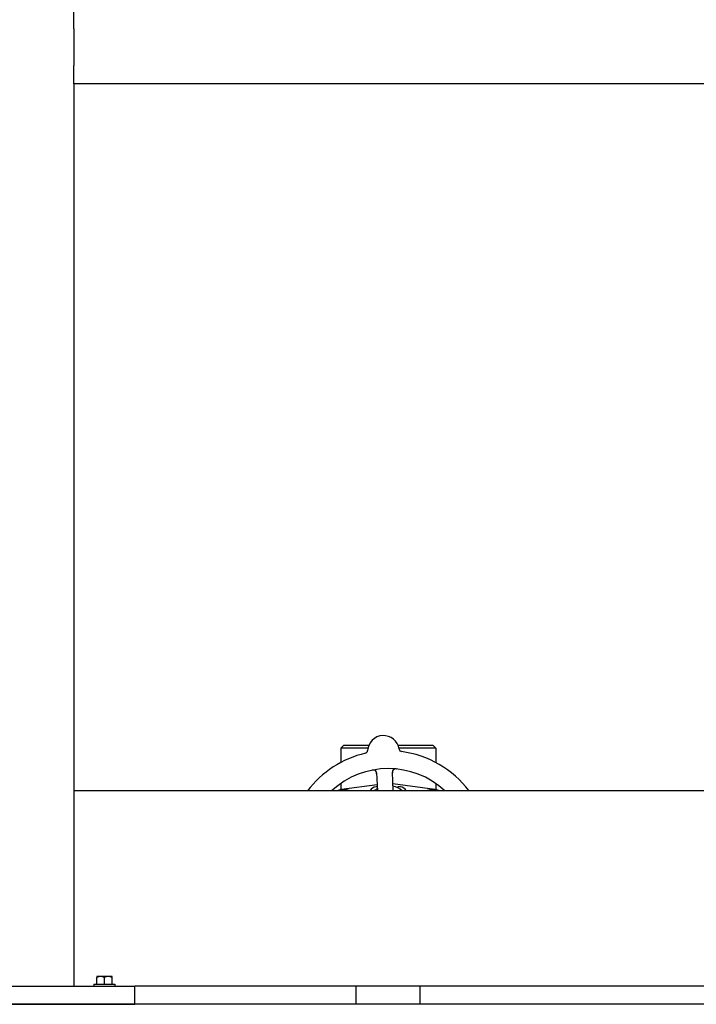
# Model space of a CAD drawing. Header units: inches. Extents: x 18 to 846, y -67 to 561.
# Tile 491 of 656: x 476 to 489, y 257 to 277. Entities that reach past the tile are written whole.
import ezdxf

# ---------------------------------------------------------------- set-up
doc = ezdxf.new("R2010")
doc.units = ezdxf.units.IN
doc.header["$LTSCALE"] = 24
doc.header["$MEASUREMENT"] = 0
doc.layers.add('Visible (ANSI)', color=7, linetype='Continuous', lineweight=30)

msp = doc.modelspace()

# ---------------------------------------------------------------- linework, layer by layer
at = {"layer": 'Visible (ANSI)'}
for p, q in [((476.73293, 276.91786), (476.73293, 277.29286)), ((476.73293, 276.91786), (476.73293, 276.16786)), ((476.73293, 275.79286), (476.73293, 276.16786)), ((476.73293, 275.79286), (476.73293, 257.29286)), ((505.92843, 275.79286), (476.73293, 275.79286)), ((482.26718, 262.23036), (482.20468, 262.16786)), ((482.76131, 262.16786), (482.20468, 262.16786)), ((482.20468, 262.16786), (482.20468, 261.8752)), ((482.26718, 262.23036), (482.78076, 262.23036)), ((483.37877, 262.23036), (484.08968, 262.23036)), ((484.15218, 262.16786), (483.39823, 262.16786)), ((484.08968, 262.23036), (484.15218, 262.16786)), ((484.15218, 262.16786), (484.15218, 261.8752)), ((482.93817, 261.66277), (482.95588, 261.29286)), ((483.28125, 261.29286), (483.26279, 261.67831)), ((482.20468, 261.44549), (482.20468, 261.31909)), ((484.13509, 261.32176), (483.27438, 261.43634)), ((484.15218, 261.44549), (484.15218, 261.31909)), ((505.92843, 261.29286), (476.73293, 261.29286)), ((482.94985, 261.41869), (482.22177, 261.32176)), ((482.95194, 261.37504), (482.92843, 261.37504)), ((483.37218, 261.3565), (483.37218, 261.37504)), ((483.42843, 261.37504), (483.37218, 261.37504)), ((477.27993, 257.48686), (477.20193, 257.48686)), ((477.20193, 257.48686), (477.20193, 257.46764)), ((477.20193, 257.33186), (477.20193, 257.46764)), ((477.43593, 257.48686), (477.27993, 257.48686)), ((477.35793, 257.33186), (477.35793, 257.46764)), ((477.51393, 257.48686), (477.43593, 257.48686)), ((477.51393, 257.46764), (477.51393, 257.48686)), ((477.51393, 257.33186), (477.51393, 257.46764)), ((473.98293, 257.29286), (477.98293, 257.29286)), ((477.14193, 257.33186), (477.57393, 257.33186)), ((477.14193, 257.33186), (477.14193, 257.29286)), ((477.57393, 257.33186), (477.57393, 257.29286)), ((504.67843, 257.29286), (477.98293, 257.29286)), ((477.98293, 256.91786), (477.98293, 257.29286)), ((482.52093, 256.91786), (482.52093, 257.29286)), ((483.83593, 256.91786), (483.83593, 257.29286)), ((538.67843, 256.91786), (331.67843, 256.91786)), ((473.98293, 256.91786), (477.98293, 256.91786))]:
    msp.add_line(p, q, dxfattribs=at)
for centre, radius, start, end in [((483.07977, 262.103), 0.325, 8.661127, 176.822474), ((483.17843, 260.04286), 2.075, 102.999652, 142.957329), ((482.69286, 262.12448), 0.0625, 283.130197, 356.822474), ((483.46285, 262.16136), 0.0625, 188.661127, 262.353404), ((483.17843, 260.04286), 2.075, 37.042671, 82.483949), ((483.17843, 260.04286), 1.7075, 47.059742, 132.940258), ((482.87574, 261.65978), 0.0625, 2.7418, 100.603253), ((483.32522, 261.6813), 0.0625, 84.880348, 182.7418), ((482.27125, 260.95004), 0.375, 97.582659, 113.90874), ((482.27843, 260.94286), 0.375, 68.96053, 111.03947), ((482.27843, 260.94286), 0.35937, 76.884103, 103.115897), ((482.92843, 261.25004), 0.125, 90, 159.966858), ((483.17843, 260.96786), 0.43425, 121.172963, 131.546577), ((483.17843, 260.96786), 0.43425, 48.453423, 76.939777), ((483.17843, 260.96786), 0.34909, 68.589029, 72.94151), ((483.42843, 261.25004), 0.125, 20.033142, 90), ((484.07843, 260.94286), 0.375, 68.96053, 111.03947), ((484.07843, 260.94286), 0.35938, 76.884103, 103.115897), ((484.08561, 260.95004), 0.375, 66.09126, 82.417341)]:
    msp.add_arc(centre, radius, start, end, dxfattribs=at)
for centre, start_param, end_param in [((477.27993, 257.26625), 0, 0.42053434), ((477.27993, 257.26625), 5.86265097, 6.28318531), ((477.43593, 257.26625), 0, 0.42053434), ((477.43593, 257.26625), 5.86265097, 6.28318531)]:
    msp.add_ellipse(centre, major_axis=(0, 0.22062), ratio=0.8660254, start_param=start_param, end_param=end_param, dxfattribs=at)
for points, knots in [([(482.89139, 261.72028), (482.89085, 261.72041), (482.89015, 261.72057), (482.8877, 261.72105), (482.88573, 261.72136), (482.88169, 261.72169), (482.87988, 261.72178), (482.8755, 261.7218), (482.87278, 261.7217), (482.86765, 261.72129), (482.86521, 261.72103), (482.86016, 261.72034), (482.85752, 261.7199), (482.85336, 261.71914), (482.85179, 261.71883), (482.85019, 261.71852)], [0.10313051, 0.10313051, 0.10313051, 0.10313051, 0.116031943, 0.116031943, 0.144721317, 0.144721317, 0.163053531, 0.163053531, 0.184818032, 0.184818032, 0.203204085, 0.203204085, 0.223736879, 0.223736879, 0.237092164, 0.237092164, 0.237092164, 0.237092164]), ([(482.93895, 261.6463), (482.93892, 261.64692), (482.93889, 261.64754), (482.9388, 261.64958), (482.93872, 261.651), (482.93834, 261.65775), (482.93788, 261.66291), (482.93668, 261.67101), (482.936, 261.67436), (482.93378, 261.68265), (482.93175, 261.68743), (482.93009, 261.69061), (482.92992, 261.69092), (482.92977, 261.69119)], [0, 0, 0, 0, 0.00480624, 0.00480624, 0.015895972, 0.015895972, 0.058334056, 0.058334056, 0.093846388, 0.093846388, 0.153408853, 0.153408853, 0.160659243, 0.160659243, 0.160659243, 0.160659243]), ([(483.26867, 261.70791), (483.26839, 261.7073), (483.26807, 261.70654), (483.26682, 261.7034), (483.26603, 261.70103), (483.26447, 261.69431), (483.2638, 261.69003), (483.26318, 261.68168), (483.26309, 261.67772), (483.26318, 261.67182), (483.26323, 261.67005), (483.26338, 261.66617), (483.26348, 261.66403), (483.26358, 261.66192)], [0.116820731, 0.116820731, 0.116820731, 0.116820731, 0.132097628, 0.132097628, 0.17640845, 0.17640845, 0.221216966, 0.221216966, 0.255824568, 0.255824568, 0.270057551, 0.270057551, 0.286537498, 0.286537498, 0.286537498, 0.286537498]), ([(483.34506, 261.74221), (483.34425, 261.74229), (483.34345, 261.74237), (483.34004, 261.74269), (483.33733, 261.74292), (483.33233, 261.74319), (483.33003, 261.74327), (483.32501, 261.7433), (483.32224, 261.74322), (483.31782, 261.74291), (483.31602, 261.74272), (483.31265, 261.74225), (483.31107, 261.74196), (483.30799, 261.74128), (483.3065, 261.74087), (483.30469, 261.74031), (483.30417, 261.74014), (483.30374, 261.74)], [0, 0, 0, 0, 0.006736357, 0.006736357, 0.028060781, 0.028060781, 0.045337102, 0.045337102, 0.066521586, 0.066521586, 0.083522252, 0.083522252, 0.101589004, 0.101589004, 0.122234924, 0.122234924, 0.132066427, 0.132066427, 0.132066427, 0.132066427])]:
    msp.add_open_spline(points, degree=3, knots=knots, dxfattribs=at)

doc.saveas('drawing.dxf')
